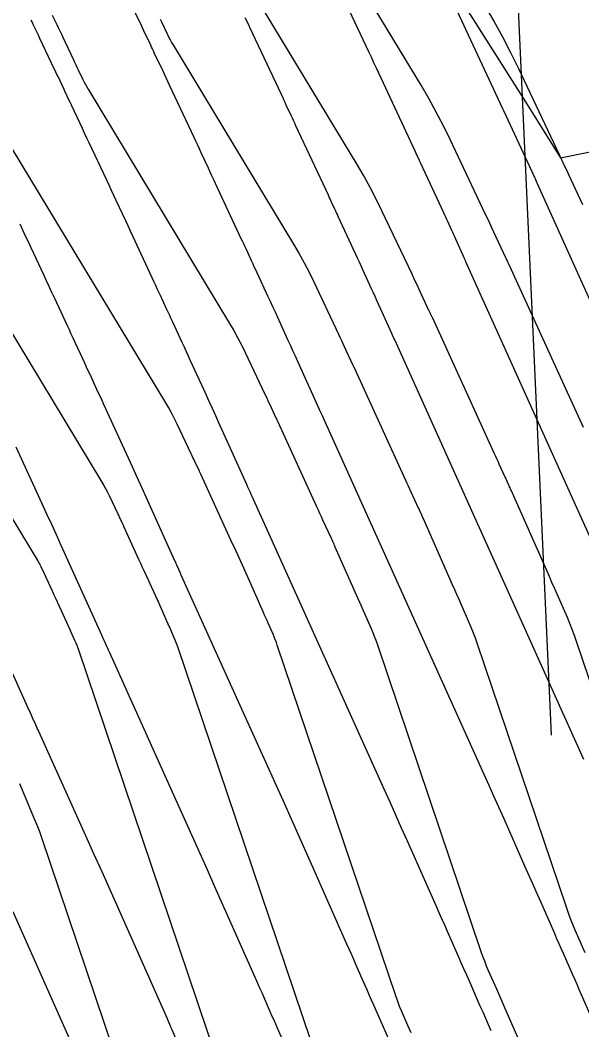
# Model space of a CAD drawing. Extents: x 954385 to 988206, y 1868364 to 1924553.
# Drawn here: x 957790.77 to 957808.07, y 1919959.85 to 1919990.97 of the extents above; entities that cross this region are included whole.
import ezdxf

# ---------------------------------------------------------------- set-up
doc = ezdxf.new("R2010")
doc.units = 0
for name, color, linetype in [('16', 7, 'Continuous'), ('26', 7, 'Continuous'), ('6', 7, 'Continuous'), ('7', 7, 'Continuous'), ('Default', 7, 'Continuous')]:
    doc.layers.add(name, color=color, linetype=linetype)

msp = doc.modelspace()

# ---------------------------------------------------------------- linework, layer by layer
at = {"layer": '16'}
for points in [[(957811.212, 1919968.633), (957804.499, 1919983.523), (957804.482, 1919983.561), (957804.456, 1919983.619), (957804.448, 1919983.638), (957804.185, 1919984.219), (957804.155, 1919984.286), (957804.124, 1919984.354), (957804.093, 1919984.421), (957804.063, 1919984.488), (957803.94, 1919984.757), (957803.909, 1919984.824), (957803.878, 1919984.891), (957803.847, 1919984.959), (957803.816, 1919985.026), (957803.11, 1919986.55), (957803.082, 1919986.61), (957803.054, 1919986.669), (957802.999, 1919986.789), (957802.985, 1919986.819), (957802.971, 1919986.849), (957802.957, 1919986.879), (957802.943, 1919986.909), (957801.74, 1919989.488), (957801.702, 1919989.572), (957801.663, 1919989.655), (957801.585, 1919989.823), (957801.565, 1919989.865), (957801.546, 1919989.906), (957801.526, 1919989.948), (957801.507, 1919989.99), (957800.315, 1919992.524)], [(957808.36, 1919960.244), (957808.062, 1919960.927), (957807.992, 1919961.086), (957807.923, 1919961.245), (957807.853, 1919961.404), (957807.783, 1919961.562), (957807.504, 1919962.198), (957807.434, 1919962.357), (957807.364, 1919962.516), (957807.294, 1919962.675), (957807.225, 1919962.833), (957806.762, 1919963.888), (957806.661, 1919964.116), (957806.561, 1919964.345), (957806.46, 1919964.573), (957806.359, 1919964.801), (957805.662, 1919966.371), (957805.511, 1919966.709), (957805.361, 1919967.046), (957805.21, 1919967.383), (957805.058, 1919967.72), (957800.109, 1919978.699), (957800.087, 1919978.747), (957800.066, 1919978.795), (957800.023, 1919978.89), (957800.002, 1919978.938), (957799.98, 1919978.986), (957799.322, 1919980.443), (957799.245, 1919980.611), (957799.169, 1919980.78), (957799.092, 1919980.949), (957799.015, 1919981.117), (957798.703, 1919981.798), (957798.628, 1919981.963), (957798.552, 1919982.128), (957798.476, 1919982.293), (957798.399, 1919982.458), (957798.014, 1919983.29), (957797.977, 1919983.369), (957797.941, 1919983.447), (957797.905, 1919983.526), (957797.869, 1919983.604), (957797.724, 1919983.918), (957797.687, 1919983.997), (957797.651, 1919984.075), (957797.615, 1919984.154), (957797.578, 1919984.232), (957796.786, 1919985.931), (957796.73, 1919986.049), (957796.675, 1919986.168), (957796.62, 1919986.286), (957796.565, 1919986.405), (957796.345, 1919986.878), (957796.29, 1919986.997), (957796.234, 1919987.115), (957796.179, 1919987.233), (957796.124, 1919987.352), (957795.365, 1919988.964), (957795.313, 1919989.075), (957795.261, 1919989.187), (957795.208, 1919989.298), (957795.156, 1919989.41), (957794.897, 1919989.962), (957794.87, 1919990.02), (957794.842, 1919990.079), (957794.815, 1919990.137), (957794.788, 1919990.195), (957794.648, 1919990.492), (957794.611, 1919990.569), (957794.502, 1919990.8), (957794.066, 1919991.721)], [(957804.218, 1919991.267), (957805.626, 1919988.248), (957805.637, 1919988.225), (957805.658, 1919988.179), (957806.526, 1919986.306), (957806.541, 1919986.273), (957806.556, 1919986.24), (957806.594, 1919986.157), (957806.609, 1919986.124), (957806.617, 1919986.107), (957806.685, 1919985.956), (957806.694, 1919985.935), (957814.289, 1919969.089)], [(957804.444, 1919991.429), (957806.258, 1919988.563), (957807.414, 1919986.726), (957823.752, 1919990.034), (957823.532, 1919983.026), (957823.585, 1919982.348), (957823.007, 1919974.509), (957821.719, 1919970.191), (957821.795, 1919966.417), (957823.253, 1919959.675), (957823.356, 1919959.178), (957824.035, 1919952.637), (957824.498, 1919948.007), (957825.183, 1919945.8), (957827.889, 1919939.705), (957828.535, 1919938.239), (957830.56, 1919933.594), (957832.761, 1919928.565), (957833.233, 1919927.486), (957835.889, 1919921.37), (957836.962, 1919918.88), (957838.527, 1919915.248), (957841.105, 1919909.172)], [(957805.277, 1919959.814), (957805.194, 1919960.005), (957805.11, 1919960.196), (957805.026, 1919960.387), (957804.942, 1919960.578), (957804.606, 1919961.343), (957804.522, 1919961.534), (957804.438, 1919961.725), (957804.354, 1919961.916), (957804.27, 1919962.107), (957803.931, 1919962.88), (957803.846, 1919963.073), (957803.761, 1919963.265), (957803.676, 1919963.457), (957803.591, 1919963.65), (957802.696, 1919965.666), (957802.518, 1919966.066), (957802.34, 1919966.465), (957802.161, 1919966.865), (957801.981, 1919967.264), (957797.914, 1919976.287), (957797.886, 1919976.349), (957797.858, 1919976.411), (957797.802, 1919976.536), (957797.774, 1919976.598), (957797.746, 1919976.66), (957796.89, 1919978.555), (957796.791, 1919978.774), (957796.691, 1919978.994), (957796.591, 1919979.213), (957796.491, 1919979.432), (957796.017, 1919980.466), (957795.953, 1919980.607), (957795.889, 1919980.747), (957795.824, 1919980.887), (957795.759, 1919981.027), (957795.466, 1919981.661), (957795.418, 1919981.764), (957795.371, 1919981.866), (957795.323, 1919981.969), (957795.276, 1919982.072), (957795.086, 1919982.483), (957795.038, 1919982.585), (957794.991, 1919982.688), (957794.943, 1919982.791), (957794.895, 1919982.893), (957794.308, 1919984.153), (957794.235, 1919984.309), (957794.162, 1919984.466), (957794.089, 1919984.623), (957794.016, 1919984.779), (957793.725, 1919985.406), (957793.652, 1919985.563), (957793.579, 1919985.72), (957793.505, 1919985.876), (957793.432, 1919986.033), (957792.891, 1919987.183), (957792.821, 1919987.333), (957792.751, 1919987.482), (957792.681, 1919987.631), (957792.611, 1919987.78), (957792.264, 1919988.519), (957792.228, 1919988.597), (957792.191, 1919988.675), (957792.155, 1919988.752), (957792.118, 1919988.83), (957791.931, 1919989.227), (957791.898, 1919989.296), (957791.866, 1919989.365), (957791.735, 1919989.64), (957791.376, 1919990.4), (957791.327, 1919990.503), (957791.278, 1919990.607), (957791.18, 1919990.813), (957791.155, 1919990.865), (957791.13, 1919990.916), (957791.104, 1919990.967)], [(957808.135, 1919968.177), (957802.304, 1919981.111), (957802.281, 1919981.161), (957802.236, 1919981.262), (957802.214, 1919981.312), (957801.753, 1919982.331), (957801.7, 1919982.449), (957801.646, 1919982.567), (957801.593, 1919982.685), (957801.539, 1919982.803), (957801.323, 1919983.274), (957801.269, 1919983.392), (957801.215, 1919983.51), (957801.16, 1919983.628), (957801.106, 1919983.745), (957800.562, 1919984.92), (957800.537, 1919984.974), (957800.512, 1919985.028), (957800.487, 1919985.083), (957800.461, 1919985.137), (957800.361, 1919985.354), (957800.336, 1919985.408), (957800.311, 1919985.462), (957800.286, 1919985.516), (957800.261, 1919985.571), (957799.263, 1919987.71), (957799.226, 1919987.79), (957799.188, 1919987.87), (957799.151, 1919987.95), (957799.114, 1919988.03), (957798.965, 1919988.351), (957798.928, 1919988.431), (957798.89, 1919988.511), (957798.853, 1919988.591), (957798.815, 1919988.671), (957797.84, 1919990.744), (957797.806, 1919990.818), (957797.771, 1919990.891), (957797.736, 1919990.965), (957797.702, 1919991.039)], [(957790.753, 1919984.687), (957790.838, 1919984.506), (957790.923, 1919984.324), (957791.008, 1919984.142), (957791.093, 1919983.96), (957791.479, 1919983.13), (957791.564, 1919982.947), (957791.649, 1919982.764), (957791.734, 1919982.581), (957791.819, 1919982.398), (957792.213, 1919981.555), (957792.272, 1919981.428), (957792.331, 1919981.301), (957792.389, 1919981.174), (957792.448, 1919981.047), (957792.694, 1919980.515), (957792.747, 1919980.4), (957792.8, 1919980.285), (957792.853, 1919980.17), (957792.907, 1919980.055), (957793.12, 1919979.595), (957793.173, 1919979.48), (957793.226, 1919979.365), (957793.279, 1919979.25), (957793.332, 1919979.135), (957793.967, 1919977.747), (957794.09, 1919977.477), (957794.213, 1919977.207), (957794.336, 1919976.937), (957794.458, 1919976.666), (957795.512, 1919974.334), (957795.53, 1919974.296), (957795.547, 1919974.257), (957795.564, 1919974.219), (957795.581, 1919974.181), (957795.65, 1919974.028), (957795.684, 1919973.951), (957795.718, 1919973.875), (957798.904, 1919966.808), (957799.112, 1919966.346), (957799.319, 1919965.885), (957799.525, 1919965.423), (957799.731, 1919964.96), (957800.824, 1919962.498), (957800.893, 1919962.342), (957800.962, 1919962.186), (957801.031, 1919962.029), (957801.1, 1919961.873), (957801.375, 1919961.247), (957801.443, 1919961.09), (957801.512, 1919960.934), (957801.581, 1919960.777), (957801.65, 1919960.621), (957802.101, 1919959.594)], [(957799.26, 1919958.61), (957798.692, 1919959.902), (957798.639, 1919960.022), (957798.586, 1919960.143), (957798.533, 1919960.263), (957798.48, 1919960.384), (957798.269, 1919960.865), (957798.216, 1919960.986), (957798.163, 1919961.106), (957798.11, 1919961.226), (957798.057, 1919961.346), (957796.765, 1919964.255), (957796.532, 1919964.78), (957796.298, 1919965.304), (957796.063, 1919965.828), (957795.828, 1919966.352), (957793.523, 1919971.463), (957793.503, 1919971.508), (957793.482, 1919971.554), (957793.462, 1919971.599), (957793.442, 1919971.645), (957793.36, 1919971.826), (957793.34, 1919971.872), (957793.319, 1919971.917), (957793.299, 1919971.963), (957793.279, 1919972.008), (957792.027, 1919974.778), (957791.882, 1919975.099), (957791.736, 1919975.42), (957791.59, 1919975.741), (957791.443, 1919976.061), (957790.646, 1919977.803)], [(957789.595, 1919972.89), (957791.045, 1919969.682), (957791.068, 1919969.629), (957791.092, 1919969.577), (957791.116, 1919969.524), (957791.139, 1919969.472), (957791.234, 1919969.261), (957791.257, 1919969.209), (957791.281, 1919969.156), (957791.304, 1919969.103), (957791.328, 1919969.051), (957792.779, 1919965.832), (957793.029, 1919965.278), (957793.277, 1919964.723), (957793.525, 1919964.168), (957793.772, 1919963.613), (957795.289, 1919960.195), (957795.327, 1919960.111), (957795.364, 1919960.026), (957795.401, 1919959.942), (957795.438, 1919959.858), (957795.586, 1919959.521)], [(957792.522, 1919959.043), (957790.549, 1919963.488)]]:
    msp.add_lwpolyline(points, dxfattribs=at)
at = {"layer": '26'}
msp.add_lwpolyline([(957807.131, 1919968.928), (957803.475, 1920049.418), (957806.708, 1920044.364), (957803.475, 1920049.418), (957800.714, 1920044.092)], dxfattribs=at)
at = {"layer": '6'}
for points in [[(957810.211, 1919965.002), (957807.91, 1919971.819), (957807.845, 1919972.005), (957807.775, 1919972.19), (957807.702, 1919972.373), (957807.625, 1919972.554), (957807.307, 1919973.278), (957807.228, 1919973.458), (957807.148, 1919973.639), (957807.069, 1919973.82), (957806.989, 1919974), (957805.89, 1919976.481), (957805.876, 1919976.515), (957805.861, 1919976.548), (957805.846, 1919976.582), (957805.831, 1919976.615), (957805.77, 1919976.749), (957805.755, 1919976.782), (957805.74, 1919976.816), (957805.725, 1919976.849), (957805.71, 1919976.882), (957805.525, 1919977.286), (957805.489, 1919977.365), (957805.453, 1919977.443), (957805.417, 1919977.521), (957805.381, 1919977.6), (957803.464, 1919981.798), (957803.456, 1919981.815), (957803.448, 1919981.832), (957803.44, 1919981.849), (957803.432, 1919981.866), (957803.392, 1919981.95), (957803.376, 1919981.984), (957803.368, 1919982.001), (957803.057, 1919982.667), (957803.002, 1919982.784), (957802.948, 1919982.901), (957802.893, 1919983.017), (957802.838, 1919983.134), (957801.912, 1919985.092), (957801.735, 1919985.454), (957801.548, 1919985.812), (957801.353, 1919986.165), (957801.149, 1919986.513), (957798.11, 1919991.543)], [(957784.978, 1919984.775), (957791.316, 1919974.284), (957791.339, 1919974.245), (957791.361, 1919974.206), (957791.381, 1919974.166), (957791.401, 1919974.125), (957791.504, 1919973.907), (957791.523, 1919973.868), (957791.567, 1919973.773), (957791.574, 1919973.758), (957791.74, 1919973.394), (957791.768, 1919973.333), (957791.796, 1919973.272), (957791.824, 1919973.211), (957791.852, 1919973.15), (957792.301, 1919972.17), (957792.319, 1919972.13), (957792.44, 1919971.858), (957792.457, 1919971.818), (957792.475, 1919971.779), (957792.509, 1919971.701), (957792.517, 1919971.681), (957792.525, 1919971.661), (957792.533, 1919971.641), (957792.54, 1919971.621), (957797.084, 1919958.158)]]:
    msp.add_lwpolyline(points, dxfattribs=at)
at = {"layer": '7'}
for points in [[(957808.123, 1919978.41), (957805.842, 1919983.406), (957805.832, 1919983.426), (957805.823, 1919983.446), (957805.814, 1919983.466), (957805.805, 1919983.486), (957805.767, 1919983.565), (957805.748, 1919983.605), (957805.729, 1919983.645), (957805.363, 1919984.43), (957805.298, 1919984.567), (957805.234, 1919984.705), (957805.169, 1919984.842), (957805.104, 1919984.979), (957804.014, 1919987.285), (957803.805, 1919987.712), (957803.586, 1919988.133), (957803.356, 1919988.549), (957803.115, 1919988.959), (957800.736, 1919992.897)], [(957805.082, 1919991.405), (957805.359, 1919990.933), (957805.623, 1919990.455), (957805.876, 1919989.97), (957806.116, 1919989.478), (957807.371, 1919986.825), (957807.445, 1919986.667), (957807.52, 1919986.509), (957807.594, 1919986.351), (957807.668, 1919986.192), (957808.09, 1919985.289)], [(957791.755, 1919991.121), (957791.872, 1919990.876), (957791.888, 1919990.842), (957791.905, 1919990.807), (957791.921, 1919990.773), (957791.937, 1919990.739), (957792.003, 1919990.601), (957792.035, 1919990.532), (957792.068, 1919990.463), (957792.406, 1919989.747), (957792.442, 1919989.67), (957792.478, 1919989.593), (957792.515, 1919989.517), (957792.551, 1919989.44), (957792.697, 1919989.134), (957792.734, 1919989.058), (957792.773, 1919988.983), (957792.814, 1919988.909), (957792.857, 1919988.836), (957797.216, 1919981.621), (957797.347, 1919981.397), (957797.473, 1919981.17), (957797.593, 1919980.939), (957797.708, 1919980.705), (957798.304, 1919979.443), (957798.34, 1919979.368), (957798.375, 1919979.293), (957798.41, 1919979.218), (957798.446, 1919979.142), (957798.647, 1919978.713), (957798.662, 1919978.68), (957798.688, 1919978.626), (957798.698, 1919978.604), (957798.708, 1919978.582), (957799.896, 1919975.98), (957799.943, 1919975.877), (957799.99, 1919975.775), (957800.037, 1919975.672), (957800.084, 1919975.57), (957800.346, 1919974.997), (957800.366, 1919974.955), (957800.385, 1919974.912), (957800.424, 1919974.825), (957800.443, 1919974.782), (957800.463, 1919974.739), (957801.169, 1919973.143), (957801.221, 1919973.027), (957801.272, 1919972.911), (957801.323, 1919972.795), (957801.374, 1919972.678), (957801.579, 1919972.213), (957801.628, 1919972.096), (957801.675, 1919971.978), (957801.72, 1919971.86), (957801.762, 1919971.74), (957804.96, 1919962.265), (957805.012, 1919962.117), (957805.067, 1919961.971), (957805.125, 1919961.825), (957805.186, 1919961.681), (957805.438, 1919961.108), (957805.563, 1919960.821), (957805.689, 1919960.534), (957806.2, 1919959.369)], [(957795.075, 1919991.002), (957795.118, 1919990.91), (957795.292, 1919990.545), (957795.337, 1919990.455), (957795.384, 1919990.365), (957795.432, 1919990.277), (957795.484, 1919990.19), (957799.182, 1919984.067), (957799.35, 1919983.781), (957799.511, 1919983.491), (957799.664, 1919983.197), (957799.81, 1919982.898), (957800.571, 1919981.288), (957800.616, 1919981.193), (957800.661, 1919981.097), (957800.706, 1919981.001), (957800.751, 1919980.905), (957801.007, 1919980.357), (957801.027, 1919980.315), (957801.06, 1919980.246), (957801.073, 1919980.218), (957801.086, 1919980.19), (957802.639, 1919976.79), (957802.68, 1919976.699), (957802.722, 1919976.609), (957802.763, 1919976.518), (957802.804, 1919976.428), (957803.028, 1919975.94), (957803.041, 1919975.913), (957803.053, 1919975.885), (957803.066, 1919975.858), (957803.078, 1919975.83), (957803.127, 1919975.72), (957803.14, 1919975.693), (957803.152, 1919975.665), (957803.164, 1919975.638), (957803.177, 1919975.61), (957804.079, 1919973.572), (957804.145, 1919973.423), (957804.21, 1919973.275), (957804.276, 1919973.126), (957804.341, 1919972.978), (957804.602, 1919972.384), (957804.665, 1919972.235), (957804.725, 1919972.084), (957804.782, 1919971.932), (957804.836, 1919971.779), (957807.586, 1919963.634), (957807.648, 1919963.455), (957807.715, 1919963.277), (957807.785, 1919963.101), (957807.859, 1919962.927), (957808.164, 1919962.232)], [(957802.811, 1919959.757), (957802.712, 1919959.983), (957802.513, 1919960.436), (957802.465, 1919960.549), (957802.419, 1919960.664), (957802.376, 1919960.779), (957802.335, 1919960.896), (957798.688, 1919971.7), (957798.658, 1919971.787), (957798.625, 1919971.873), (957798.591, 1919971.958), (957798.555, 1919972.042), (957798.408, 1919972.379), (957798.371, 1919972.463), (957798.334, 1919972.547), (957798.297, 1919972.631), (957798.26, 1919972.715), (957797.749, 1919973.868), (957797.735, 1919973.899), (957797.721, 1919973.931), (957797.693, 1919973.993), (957797.679, 1919974.024), (957797.665, 1919974.055), (957797.364, 1919974.711), (957797.311, 1919974.826), (957797.259, 1919974.94), (957797.207, 1919975.055), (957797.154, 1919975.17), (957796.33, 1919976.974), (957796.319, 1919976.998), (957796.293, 1919977.053), (957796.286, 1919977.069), (957796.14, 1919977.38), (957796.115, 1919977.434), (957796.089, 1919977.489), (957796.063, 1919977.543), (957796.038, 1919977.598), (957795.605, 1919978.512), (957795.523, 1919978.681), (957795.436, 1919978.848), (957795.345, 1919979.013), (957795.249, 1919979.176), (957790.231, 1919987.482)], [(957787.605, 1919986.128), (957793.283, 1919976.73), (957793.342, 1919976.629), (957793.398, 1919976.527), (957793.452, 1919976.424), (957793.503, 1919976.319), (957793.771, 1919975.752), (957793.787, 1919975.719), (957793.803, 1919975.685), (957793.819, 1919975.651), (957793.835, 1919975.617), (957793.927, 1919975.42), (957793.945, 1919975.381), (957793.952, 1919975.366), (957794.412, 1919974.359), (957794.47, 1919974.233), (957794.528, 1919974.106), (957794.586, 1919973.98), (957794.644, 1919973.853), (957794.983, 1919973.113), (957794.996, 1919973.084), (957795.022, 1919973.026), (957795.035, 1919972.997), (957795.35, 1919972.286), (957795.373, 1919972.234), (957795.396, 1919972.183), (957795.418, 1919972.131), (957795.441, 1919972.079), (957795.532, 1919971.872), (957795.554, 1919971.819), (957795.575, 1919971.767), (957795.595, 1919971.714), (957795.614, 1919971.661), (957799.71, 1919959.527)], [(957794.459, 1919956.789), (957791.419, 1919965.797), (957791.366, 1919965.949), (957791.31, 1919966.099), (957791.252, 1919966.248), (957791.191, 1919966.396), (957790.942, 1919966.987), (957790.88, 1919967.135), (957790.817, 1919967.282), (957790.754, 1919967.43)]]:
    msp.add_lwpolyline(points, dxfattribs=at)
at = {"layer": 'Default'}
msp.add_arc((956871.597, 1919501.221), 996.448, 12.648055, 34.075074, dxfattribs=at)

doc.saveas('drawing.dxf')
